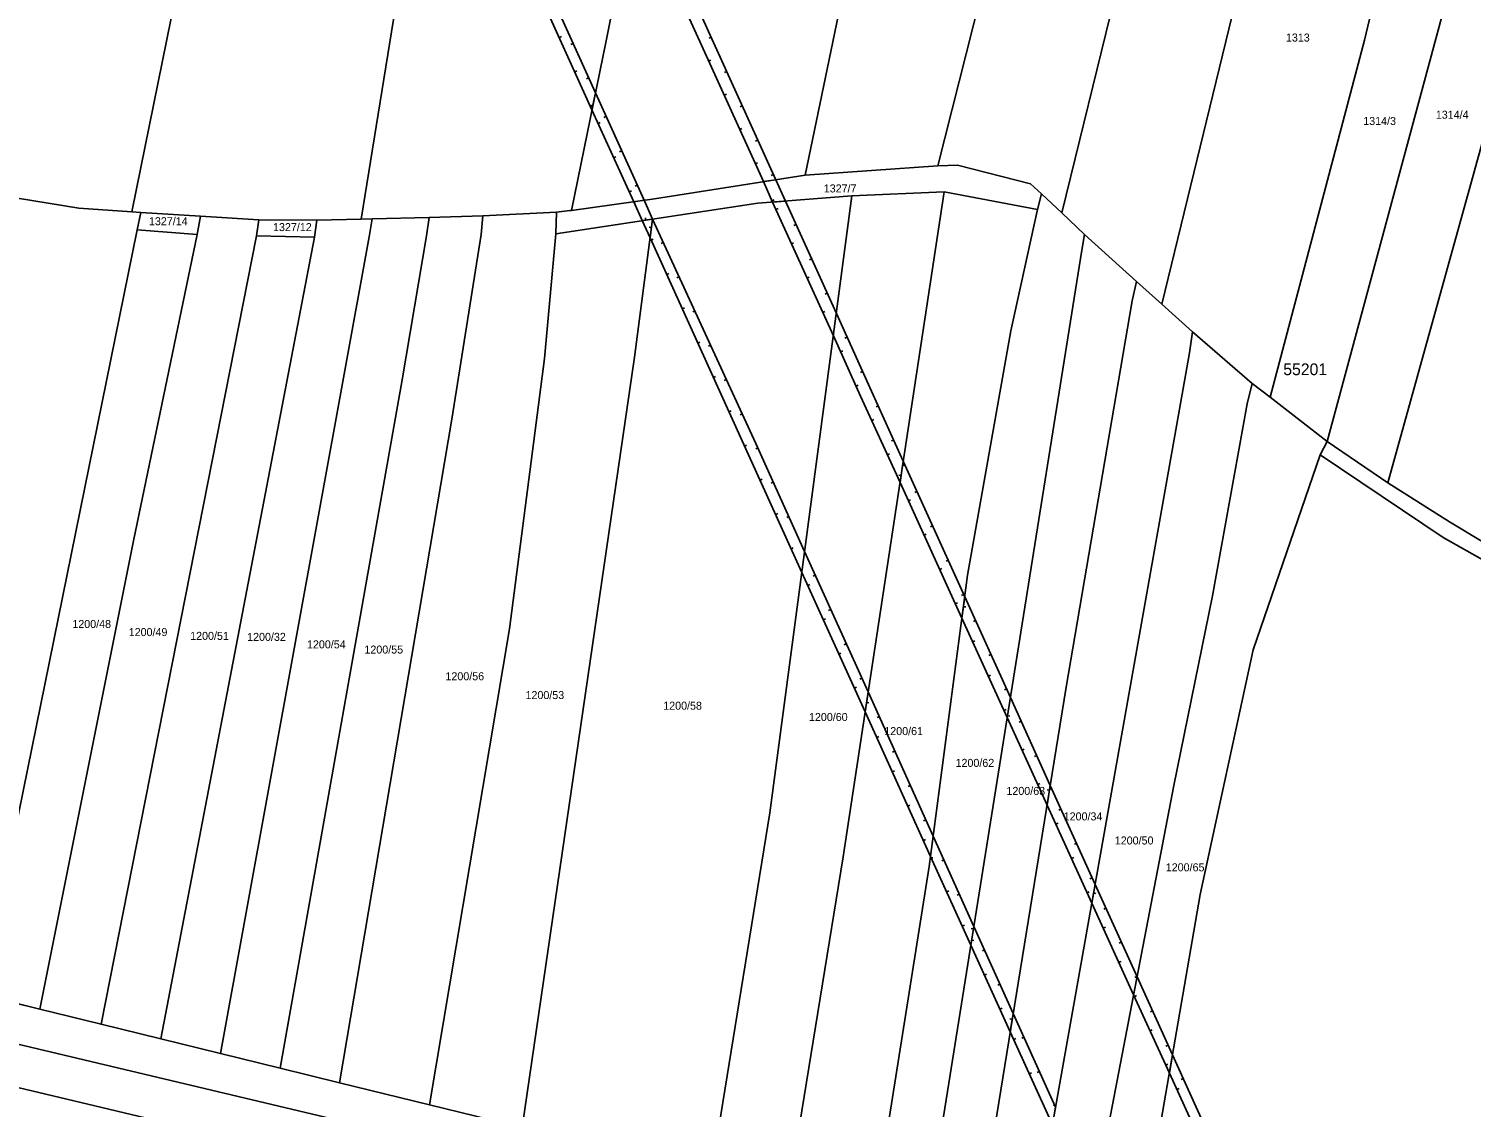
# Model space of a CAD drawing. Extents: x -779618 to -776429, y -1144546 to -1143350.
# Drawn here: x -777268.3 to -776962, y -1143748.5 to -1143519.6 of the extents above; entities that cross this region are included whole.
import ezdxf

# ---------------------------------------------------------------- set-up
doc = ezdxf.new("R2010")
doc.units = 0
for name, color, linetype in [('1', 7, 'Continuous'), ('11', 7, 'Continuous'), ('13', 7, 'Continuous'), ('2', 7, 'Continuous'), ('4', 7, 'Continuous')]:
    doc.layers.add(name, color=color, linetype=linetype)

msp = doc.modelspace()

# ---------------------------------------------------------------- linework, layer by layer
at = {"layer": '1'}
for p, q in [((-777145.67, -1143522.18), (-777128.7, -1143435.31)), ((-777178.19, -1143439.95), (-777197.68, -1143559.99)), ((-777103.39, -1143550.66), (-777080.88, -1143442.21)), ((-777075.23, -1143548.73), (-777049.47, -1143446.94)), ((-776984.64, -1143522.03), (-776970.66, -1143464.1)), ((-776954.98, -1143468.14), (-776992.52, -1143607.24)), ((-777233.96, -1143497.2), (-777246.38, -1143558.47)), ((-777037.56, -1143512.38), (-777048.91, -1143558.67)), ((-777012.68, -1143516.82), (-777027.68, -1143578.07)), ((-777153.05, -1143558.15), (-777145.67, -1143522.18)), ((-777004.65, -1143597.83), (-776984.64, -1143522.03)), ((-776953.05, -1143520.09), (-776979.62, -1143616.01)), ((-777075.23, -1143548.73), (-777103.39, -1143550.66)), ((-777075.23, -1143548.73), (-777071.01, -1143548.56)), ((-777055.54, -1143552.49), (-777071.01, -1143548.56)), ((-777103.39, -1143550.66), (-777135.4, -1143555.71)), ((-777053.21, -1143554.62), (-777055.54, -1143552.49)), ((-777257.63, -1143557.67), (-777270.7, -1143555.58)), ((-777135.4, -1143555.71), (-777153.05, -1143558.15)), ((-777093.45, -1143555.1), (-777113.45, -1143556.63)), ((-777110.9, -1143686.03), (-777093.45, -1143555.1)), ((-777073.85, -1143554.22), (-777095.36, -1143695.37)), ((-777073.85, -1143554.22), (-777093.45, -1143555.1)), ((-777054.08, -1143557.98), (-777073.85, -1143554.22)), ((-777054.08, -1143557.98), (-777053.21, -1143554.62)), ((-777053.21, -1143554.62), (-777048.91, -1143558.67)), ((-777257.63, -1143557.67), (-777246.38, -1143558.47)), ((-777244.52, -1143558.62), (-777246.38, -1143558.47)), ((-777244.52, -1143558.62), (-777245.23, -1143562.27)), ((-777231.8, -1143559.36), (-777244.52, -1143558.62)), ((-777231.8, -1143559.36), (-777232.53, -1143563.29)), ((-777231.8, -1143559.36), (-777219.4, -1143560.17)), ((-777183.25, -1143559.69), (-777171.83, -1143559.33)), ((-777171.83, -1143559.33), (-777172.2, -1143563.26)), ((-777171.83, -1143559.33), (-777156.24, -1143558.57)), ((-777156.37, -1143563.14), (-777156.24, -1143558.57)), ((-777156.24, -1143558.57), (-777153.36, -1143558.2)), ((-777153.05, -1143558.15), (-777153.36, -1143558.2)), ((-777135.82, -1143560), (-777113.45, -1143556.63)), ((-777059.73, -1143583.76), (-777054.08, -1143557.98)), ((-777048.91, -1143558.67), (-777044.04, -1143563.26)), ((-777278.31, -1143724.69), (-777245.23, -1143562.27)), ((-777245.23, -1143562.27), (-777232.53, -1143563.29)), ((-777219.4, -1143560.17), (-777219.9, -1143563.57)), ((-777219.4, -1143560.17), (-777207.11, -1143560.22)), ((-777207.11, -1143560.22), (-777207.61, -1143563.84)), ((-777207.11, -1143560.22), (-777197.68, -1143559.99)), ((-777197.68, -1143559.99), (-777195.35, -1143559.93)), ((-777196, -1143563.76), (-777195.35, -1143559.93)), ((-777183.25, -1143559.69), (-777195.35, -1143559.93)), ((-777183.25, -1143559.69), (-777183.85, -1143563.54)), ((-777156.37, -1143563.14), (-777135.82, -1143560)), ((-777139.64, -1143589.33), (-777135.82, -1143560)), ((-777219.9, -1143563.57), (-777252.93, -1143730.92)), ((-777246.01, -1143628.28), (-777232.53, -1143563.29)), ((-777240.21, -1143734.04), (-777207.61, -1143563.84)), ((-777196, -1143563.76), (-777227.57, -1143737.14)), ((-777219.9, -1143563.57), (-777207.61, -1143563.84)), ((-777183.85, -1143563.54), (-777189.02, -1143594.13)), ((-777178.46, -1143602.5), (-777172.2, -1143563.26)), ((-777156.37, -1143563.14), (-777158.78, -1143589.6)), ((-777044.61, -1143566.63), (-777044.04, -1143563.26)), ((-777044.04, -1143563.26), (-777033.04, -1143573.27)), ((-777044.61, -1143566.63), (-777077.49, -1143772.27)), ((-777033.93, -1143577.36), (-777033.04, -1143573.27)), ((-777027.68, -1143578.07), (-777033.04, -1143573.27)), ((-777047.95, -1143659.41), (-777033.93, -1143577.36)), ((-777021.1, -1143583.96), (-777027.68, -1143578.07)), ((-777059.73, -1143583.76), (-777068.9, -1143635.62)), ((-777021.75, -1143588.42), (-777021.1, -1143583.96)), ((-777008.49, -1143594.9), (-777021.1, -1143583.96)), ((-777166.17, -1143646.97), (-777158.78, -1143589.6)), ((-777163.47, -1143752.88), (-777139.64, -1143589.33)), ((-777055.19, -1143776.52), (-777021.75, -1143588.42)), ((-777189.02, -1143594.13), (-777214.93, -1143740.24)), ((-777009.52, -1143599.22), (-777008.49, -1143594.9)), ((-777004.65, -1143597.83), (-777008.49, -1143594.9)), ((-777016.92, -1143640), (-777009.52, -1143599.22)), ((-777004.65, -1143597.83), (-776992.52, -1143607.24)), ((-777202.32, -1143743.34), (-777178.46, -1143602.5)), ((-776994.01, -1143610.04), (-776992.52, -1143607.24)), ((-776979.62, -1143616.01), (-776992.52, -1143607.24)), ((-777008.23, -1143651.46), (-776994.01, -1143610.04)), ((-776967.87, -1143627.57), (-776994.01, -1143610.04)), ((-776966.54, -1143624.26), (-776979.62, -1143616.01)), ((-776966.54, -1143624.26), (-776959.28, -1143628.68)), ((-777265.96, -1143727.72), (-777246.01, -1143628.28)), ((-776967.87, -1143627.57), (-776952.75, -1143636.13)), ((-777068.9, -1143635.62), (-777077.04, -1143697.42)), ((-777016.92, -1143640), (-777025.1, -1143680.27)), ((-777166.17, -1143646.97), (-777183.19, -1143748.04)), ((-777008.23, -1143651.46), (-777019.5, -1143703.38)), ((-777066.64, -1143774.34), (-777047.95, -1143659.41)), ((-777025.1, -1143680.27), (-777044.03, -1143778.64)), ((-777110.9, -1143686.03), (-777123.33, -1143762.74)), ((-777095.36, -1143695.37), (-777106.91, -1143766.67)), ((-777088.61, -1143770.15), (-777077.04, -1143697.42)), ((-777019.5, -1143703.38), (-777032.87, -1143780.76)), ((-777265.96, -1143727.72), (-777278.31, -1143724.69)), ((-777252.93, -1143730.92), (-777265.96, -1143727.72)), ((-777240.21, -1143734.04), (-777252.93, -1143730.92)), ((-777227.57, -1143737.14), (-777240.21, -1143734.04)), ((-777214.93, -1143740.24), (-777227.57, -1143737.14)), ((-777202.32, -1143743.34), (-777214.93, -1143740.24)), ((-777183.19, -1143748.04), (-777202.32, -1143743.34)), ((-777163.47, -1143752.88), (-777183.19, -1143748.04))]:
    msp.add_line(p, q, dxfattribs=at)
at = {"layer": '11'}
msp.add_lwpolyline([(-777278.31, -1143724.69), (-777265.96, -1143727.72), (-777252.93, -1143730.92), (-777240.21, -1143734.04), (-777227.57, -1143737.14), (-777214.93, -1143740.24), (-777202.32, -1143743.34), (-777183.19, -1143748.04), (-777163.47, -1143752.88)], dxfattribs=at)
at = {"layer": '13'}
for p, q in [((-777155.63, -1143521.44), (-777155.17, -1143521.23)), ((-777152.69, -1143522.73), (-777153.15, -1143522.93)), ((-777123.37, -1143521.39), (-777123.82, -1143521.6)), ((-777152.32, -1143528.72), (-777151.87, -1143528.52)), ((-777123.89, -1143526.44), (-777123.43, -1143526.24)), ((-777120.06, -1143528.68), (-777120.52, -1143528.89)), ((-777149.39, -1143530.02), (-777149.85, -1143530.22)), ((-777120.58, -1143533.73), (-777120.13, -1143533.52)), ((-777149.02, -1143536.01), (-777148.56, -1143535.8)), ((-777116.76, -1143535.97), (-777117.22, -1143536.17)), ((-777147.36, -1143539.68), (-777146.9, -1143539.47)), ((-777145.67, -1143538.24), (-777146.13, -1143538.45)), ((-777117.28, -1143541.01), (-777116.82, -1143540.81)), ((-777113.46, -1143543.25), (-777113.91, -1143543.46)), ((-777144.05, -1143546.96), (-777143.6, -1143546.76)), ((-777142.37, -1143545.53), (-777142.83, -1143545.73)), ((-777113.97, -1143548.3), (-777113.52, -1143548.09)), ((-777139.07, -1143552.82), (-777139.53, -1143553.02)), ((-777110.15, -1143550.54), (-777110.61, -1143550.75)), ((-777140.75, -1143554.25), (-777140.29, -1143554.04)), ((-777110.43, -1143556.12), (-777109.98, -1143555.91)), ((-777107.59, -1143556.18), (-777096.77, -1143580.04)), ((-777109.6, -1143557.96), (-777109.14, -1143557.75)), ((-777137.23, -1143560.21), (-777137.3, -1143559.72)), ((-777136.05, -1143561.78), (-777136.55, -1143561.72)), ((-777105.32, -1143561.19), (-777105.77, -1143561.4)), ((-777136.12, -1143564.46), (-777135.67, -1143564.26)), ((-777133.52, -1143564.99), (-777133.97, -1143565.2)), ((-777106.29, -1143565.24), (-777105.84, -1143565.03)), ((-777102.01, -1143568.47), (-777102.47, -1143568.68)), ((-777132.82, -1143571.75), (-777132.36, -1143571.54)), ((-777130.17, -1143572.26), (-777130.62, -1143572.47)), ((-777102.99, -1143572.53), (-777102.53, -1143572.32)), ((-777098.71, -1143575.76), (-777099.17, -1143575.97)), ((-777129.51, -1143579.03), (-777129.05, -1143578.83)), ((-777126.82, -1143579.52), (-777127.27, -1143579.73)), ((-777099.68, -1143579.81), (-777099.23, -1143579.6)), ((-777126.2, -1143586.32), (-777125.75, -1143586.11)), ((-777123.47, -1143586.79), (-777123.92, -1143587)), ((-777094.5, -1143585.05), (-777094.95, -1143585.26)), ((-777095.88, -1143588.18), (-777095.43, -1143587.98)), ((-777091.2, -1143592.34), (-777091.65, -1143592.54)), ((-777122.9, -1143593.61), (-777122.44, -1143593.4)), ((-777120.12, -1143594.05), (-777120.57, -1143594.26)), ((-777092.58, -1143595.47), (-777092.13, -1143595.26)), ((-777119.59, -1143600.89), (-777119.14, -1143600.68)), ((-777116.77, -1143601.32), (-777117.22, -1143601.53)), ((-777089.27, -1143602.75), (-777088.81, -1143602.54)), ((-777087.89, -1143599.62), (-777088.35, -1143599.83)), ((-777116.29, -1143608.18), (-777115.83, -1143607.97)), ((-777113.43, -1143608.59), (-777113.88, -1143608.79)), ((-777084.59, -1143606.91), (-777085.04, -1143607.11)), ((-777085.94, -1143610.03), (-777085.49, -1143609.82)), ((-777083.02, -1143614.43), (-777083.52, -1143614.36)), ((-777082.69, -1143612.26), (-777082.2, -1143612.33)), ((-777112.98, -1143615.46), (-777112.53, -1143615.25)), ((-777110.14, -1143615.88), (-777110.59, -1143616.09)), ((-777079.62, -1143617.86), (-777080.08, -1143618.06)), ((-777081.47, -1143619.83), (-777081.02, -1143619.62)), ((-777109.68, -1143622.75), (-777109.22, -1143622.54)), ((-777106.84, -1143623.17), (-777107.3, -1143623.38)), ((-777078.15, -1143627.11), (-777077.69, -1143626.9)), ((-777076.32, -1143625.14), (-777076.77, -1143625.35)), ((-777106.37, -1143630.03), (-777105.92, -1143629.82)), ((-777103.51, -1143630.56), (-777090.03, -1143660.4)), ((-777073.02, -1143632.43), (-777073.47, -1143632.63)), ((-777090.68, -1143664.63), (-777104.1, -1143635.04)), ((-777101.25, -1143635.57), (-777101.7, -1143635.78)), ((-777074.83, -1143634.39), (-777074.37, -1143634.18)), ((-777102.86, -1143637.76), (-777102.41, -1143637.56)), ((-777071.51, -1143641.67), (-777071.05, -1143641.46)), ((-777069.71, -1143639.71), (-777070.17, -1143639.92)), ((-777069.78, -1143642.29), (-777069.28, -1143642.35)), ((-777099.56, -1143645.05), (-777099.11, -1143644.84)), ((-777097.95, -1143642.86), (-777098.41, -1143643.07)), ((-777067.23, -1143645.19), (-777067.68, -1143645.4)), ((-777094.66, -1143650.15), (-777095.11, -1143650.36)), ((-777067.81, -1143649.77), (-777067.36, -1143649.56)), ((-777096.26, -1143652.34), (-777095.8, -1143652.13)), ((-777063.92, -1143652.47), (-777064.38, -1143652.68)), ((-777091.37, -1143657.44), (-777091.82, -1143657.65)), ((-777064.49, -1143657.05), (-777064.04, -1143656.84)), ((-777092.95, -1143659.62), (-777092.5, -1143659.41)), ((-777090.03, -1143660.4), (-777090.68, -1143664.63)), ((-777060.62, -1143659.76), (-777061.08, -1143659.97)), ((-777090.37, -1143662.62), (-777089.88, -1143662.7)), ((-777087.66, -1143665.64), (-777088.12, -1143665.85)), ((-777061.18, -1143664.33), (-777060.72, -1143664.12)), ((-777060.41, -1143665.44), (-777059.92, -1143665.52)), ((-777057.52, -1143666.6), (-777057.98, -1143666.81)), ((-777088.21, -1143670.06), (-777087.76, -1143669.86)), ((-777084.37, -1143672.93), (-777084.83, -1143673.14)), ((-777057.33, -1143672.75), (-777056.88, -1143672.54)), ((-777054.22, -1143673.89), (-777054.67, -1143674.09)), ((-777084.91, -1143677.35), (-777084.45, -1143677.14)), ((-777081.08, -1143680.22), (-777081.53, -1143680.43)), ((-777054.01, -1143680.02), (-777053.55, -1143679.82)), ((-777051.5, -1143681.25), (-777052, -1143681.17)), ((-777051.45, -1143680.93), (-777050.96, -1143681.01)), ((-777081.6, -1143684.63), (-777081.14, -1143684.43)), ((-777049.07, -1143685.25), (-777049.52, -1143685.46)), ((-777077.79, -1143687.52), (-777078.24, -1143687.72)), ((-777050.15, -1143688.48), (-777049.69, -1143688.27)), ((-777078.29, -1143691.92), (-777077.84, -1143691.71)), ((-777045.76, -1143692.53), (-777046.22, -1143692.74)), ((-777076.79, -1143695.53), (-777076.3, -1143695.6)), ((-777073.94, -1143696.04), (-777074.39, -1143696.25)), ((-777046.83, -1143695.76), (-777046.37, -1143695.55)), ((-777042.46, -1143699.82), (-777042.91, -1143700.03)), ((-777073.35, -1143702.8), (-777072.9, -1143702.59)), ((-777070.64, -1143703.33), (-777071.1, -1143703.54)), ((-777043.51, -1143703.04), (-777043.05, -1143702.83)), ((-777042.13, -1143703.07), (-777041.64, -1143703.15)), ((-777039.54, -1143706.26), (-777039.99, -1143706.47)), ((-777070.05, -1143710.08), (-777069.59, -1143709.87)), ((-777067.64, -1143710.66), (-777068.13, -1143710.58)), ((-777040.1, -1143710.51), (-777039.64, -1143710.3)), ((-777068.03, -1143713.11), (-777067.54, -1143713.19)), ((-777065.3, -1143715.17), (-777065.75, -1143715.38)), ((-777036.23, -1143713.54), (-777036.69, -1143713.75)), ((-777036.78, -1143717.79), (-777036.32, -1143717.58)), ((-777065.33, -1143720.48), (-777064.87, -1143720.27)), ((-777032.93, -1143720.83), (-777033.38, -1143721.04)), ((-777062, -1143722.46), (-777062.46, -1143722.67)), ((-777033.46, -1143725.06), (-777033, -1143724.86)), ((-777062.02, -1143727.76), (-777061.56, -1143727.55)), ((-777029.63, -1143728.12), (-777030.08, -1143728.32)), ((-777059.4, -1143729.85), (-777059.9, -1143729.77)), ((-777059.09, -1143734.2), (-777058.64, -1143733.99)), ((-777056.95, -1143733.66), (-777057.4, -1143733.87)), ((-777030.14, -1143732.34), (-777029.68, -1143732.14)), ((-777026.32, -1143735.4), (-777026.78, -1143735.61)), ((-777026.82, -1143739.62), (-777026.36, -1143739.41)), ((-777055.78, -1143741.48), (-777055.33, -1143741.28)), ((-777053.65, -1143740.95), (-777054.11, -1143741.16)), ((-777023.12, -1143742.47), (-777023.57, -1143742.68)), ((-777024.45, -1143744.81), (-777023.99, -1143744.6)), ((-777050.16, -1143748.22), (-777050.65, -1143748.13))]:
    msp.add_line(p, q, dxfattribs=at)
for points in [[(-777181.35, -1143459.41), (-777147.94, -1143533.23), (-777148.67, -1143536.78), (-777181.98, -1143463.3)], [(-777138.85, -1143487.24), (-777109.65, -1143551.65), (-777112.27, -1143552.06), (-777139.69, -1143491.59)], [(-777147.94, -1143533.23), (-777137.62, -1143556.02), (-777139.81, -1143556.32), (-777148.67, -1143536.78)], [(-777109.65, -1143551.65), (-777107.59, -1143556.18), (-777110.31, -1143556.39), (-777112.27, -1143552.06)], [(-777139.81, -1143556.32), (-777137.62, -1143556.02), (-777135.82, -1143560), (-777137.99, -1143560.33)], [(-777136.34, -1143563.98), (-777137.99, -1143560.33), (-777135.82, -1143560)], [(-777069.5, -1143640.18), (-777070.1, -1143644.75), (-777083.25, -1143615.93), (-777082.56, -1143611.38)], [(-777069.5, -1143640.18), (-777059.79, -1143661.59), (-777060.48, -1143665.85), (-777070.1, -1143644.75)], [(-777076.2, -1143691.03), (-777076.76, -1143695.29), (-777090.68, -1143664.63), (-777090.03, -1143660.4)], [(-777059.79, -1143661.59), (-777051.34, -1143680.24), (-777052.01, -1143684.4), (-777060.48, -1143665.85)], [(-777051.34, -1143680.24), (-777041.81, -1143701.25), (-777042.51, -1143705.22), (-777052.01, -1143684.4)], [(-777076.2, -1143691.03), (-777067.56, -1143710.16), (-777068.2, -1143714.15), (-777076.76, -1143695.29)], [(-777041.81, -1143701.25), (-777032.91, -1143720.87), (-777025.39, -1143737.46), (-777026.05, -1143741.3), (-777033.64, -1143724.66), (-777042.51, -1143705.22)], [(-777067.56, -1143710.16), (-777059.21, -1143728.65), (-777059.84, -1143732.55), (-777068.2, -1143714.15)], [(-777059.21, -1143728.65), (-777050.22, -1143748.56), (-777050.88, -1143752.29), (-777059.84, -1143732.55)], [(-777025.39, -1143737.46), (-777003.19, -1143786.41), (-777005.69, -1143785.94), (-777026.05, -1143741.3)]]:
    msp.add_lwpolyline(points, close=True, dxfattribs=at)
for points in [[(-777097.41, -1143584.82), (-777110.31, -1143556.39), (-777107.59, -1143556.18)], [(-777104.1, -1143635.04), (-777136.34, -1143563.98), (-777135.82, -1143560)], [(-777135.82, -1143560), (-777113.85, -1143607.65), (-777103.51, -1143630.56)], [(-777096.77, -1143580.04), (-777089.3, -1143596.52), (-777082.56, -1143611.38), (-777083.25, -1143615.93), (-777091.63, -1143597.57), (-777097.41, -1143584.82)]]:
    msp.add_lwpolyline(points, dxfattribs=at)
at = {"layer": '4'}
for p, q in [((-777312.68, -1143725.18), (-777111.56, -1143772.88)), ((-777113.15, -1143781.74), (-777316.11, -1143733.54))]:
    msp.add_line(p, q, dxfattribs=at)

# ---------------------------------------------------------------- texts
at = {"layer": '11'}
msp.add_text('55201', height=2.5, dxfattribs=at).set_placement((-777001.85, -1143593.14))
at = {"layer": '2'}
for s, p in [('1313', (-777001.29, -1143522.32)), ('1314/4', (-776969.46, -1143538.7)), ('1314/3', (-776984.87, -1143540.03)), ('1327/7', (-777099.45, -1143554.35)), ('1327/14', (-777242.76, -1143561.31)), ('1327/12', (-777216.41, -1143562.56)), ('1200/48', (-777259.03, -1143646.81)), ('1200/49', (-777247.06, -1143648.53)), ('1200/51', (-777234.01, -1143649.34)), ('1200/32', (-777221.91, -1143649.55)), ('1200/54', (-777209.2, -1143651.14)), ('1200/55', (-777197, -1143652.24)), ('1200/56', (-777179.79, -1143657.91)), ('1200/53', (-777162.79, -1143661.9)), ('1200/58', (-777133.54, -1143664.16)), ('1200/60', (-777102.59, -1143666.56)), ('1200/61', (-777086.59, -1143669.55)), ('1200/62', (-777071.46, -1143676.3)), ('1200/63', (-777060.65, -1143682.25)), ('1200/34', (-777048.49, -1143687.66)), ('1200/50', (-777037.64, -1143692.77)), ('1200/65', (-777026.81, -1143698.47))]:
    msp.add_text(s, height=1.7, dxfattribs=at).set_placement(p)

doc.saveas('drawing.dxf')
